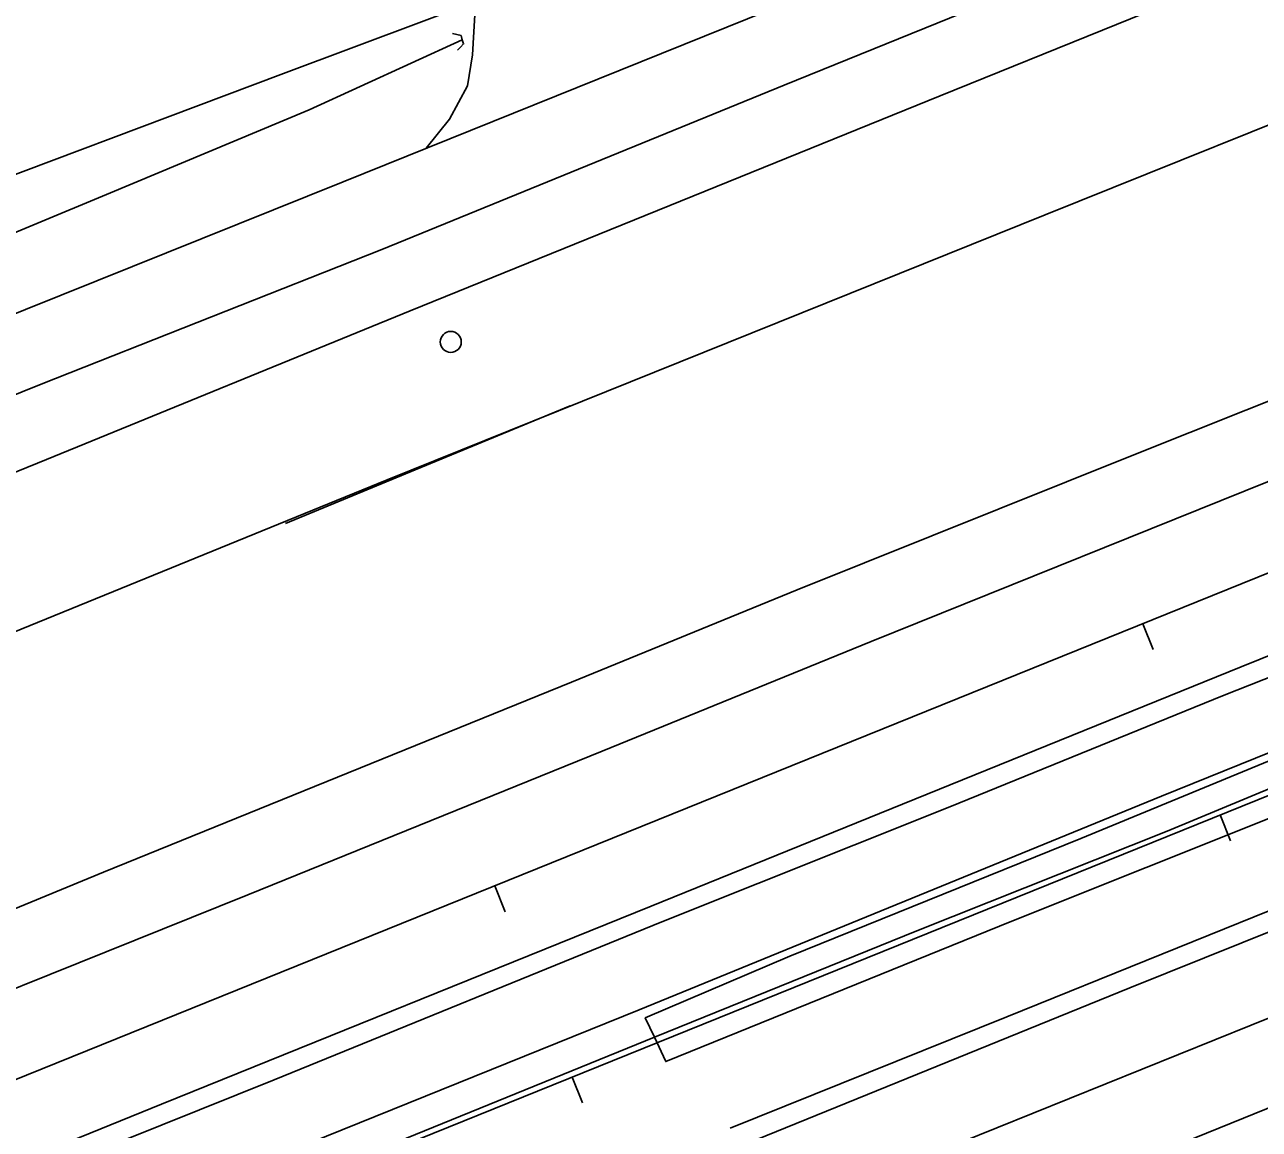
# Model space of a CAD drawing. Extents: x 1901471 to 1963503, y 756461 to 799997.
# Drawn here: x 1934543.5 to 1934720.1, y 775103.8 to 775261.8 of the extents above; entities that cross this region are included whole.
import ezdxf

# ---------------------------------------------------------------- set-up
doc = ezdxf.new("R2010")
doc.units = 0
for name, color, linetype in [('Default', 7, 'Continuous'), ('RD_EX_Bridge', 7, 'Continuous'), ('RD_EX_DR_ErosCtrl', 7, 'Continuous'), ('RD_EX_Fence_Other', 7, 'Continuous'), ('RD_EX_H2O', 7, 'Continuous'), ('RD_EX_Misc', 7, 'Continuous'), ('RD_EX_Road', 7, 'Continuous'), ('RD_EX_VEG', 7, 'Continuous'), ('RD_HC_Cl', 7, 'Continuous'), ('RD_HC_Data_Tic', 7, 'Continuous')]:
    doc.layers.add(name, color=color, linetype=linetype)

# ---------------------------------------------------------------- blocks, each defined once
blk = doc.blocks.new('POST')
at = {"layer": 'Default'}
for centre, start, end in [((7.776250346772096e-18, 0), 90.00000000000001, 270), ((-7.776250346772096e-18, 0), 270, 90)]:
    blk.add_arc(centre, 0.12700000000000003, start, end, dxfattribs=at)
blk = doc.blocks.new('CB')
at = {"layer": 'Default'}
blk.add_lwpolyline([(0.10963681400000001, -0.126503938), (0.05457037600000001, -0.09475393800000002), (0, -0.06300393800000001), (0, 0), (0, 0.06300393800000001), (0.05457037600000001, 0.09475393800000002), (0.10963681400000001, 0.126503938)], dxfattribs=at)

msp = doc.modelspace()

# ---------------------------------------------------------------- linework, layer by layer
at = {"layer": 'RD_EX_DR_ErosCtrl'}
msp.add_lwpolyline([(1934633.5700000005, 775116.9600000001), (1934635.1800000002, 775113.4600000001), (1934684.6800000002, 775133.55), (1934742.5700000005, 775156.6600000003), (1934795.1600000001, 775178.3500000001), (1934819.9400000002, 775188.3900000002), (1934820.7800000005, 775186.3600000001), (1934832.0700000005, 775190.6900000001), (1934829.9800000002, 775196.4200000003), (1934828.0100000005, 775201.3500000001), (1934816.5200000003, 775196.7100000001), (1934817.1600000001, 775195.0900000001), (1934783.5600000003, 775181.7300000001), (1934739.1900000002, 775163.7600000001), (1934694.5400000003, 775145.3700000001), (1934652.9100000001, 775128.56), (1934632.2500000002, 775119.7100000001)], close=True, dxfattribs=at)
at = {"layer": 'RD_EX_Fence_Other'}
for points in [[(1935270.5400000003, 775492.6500000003), (1935267.1000000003, 775480.56), (1935247.6200000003, 775460.9700000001), (1935191.4400000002, 775440.1600000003), (1935048.9800000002, 775380.7800000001), (1934918.5900000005, 775328.08), (1934787.2100000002, 775273.9300000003), (1934689.4400000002, 775234.58), (1934595.3100000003, 775196.6700000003), (1934522.7100000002, 775167.0900000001), (1934440.89, 775134.2300000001), (1934368.8600000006, 775104.6900000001), (1934278.9500000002, 775068.8900000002), (1934222.0400000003, 775045.3400000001), (1934168.2200000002, 775022.6900000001), (1934097.4000000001, 774994.8700000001), (1934031.1900000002, 774967.5900000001), (1933980.0800000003, 774947.2300000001)], [(1934430.9000000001, 775305.7700000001), (1934450.1600000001, 775259.9200000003), (1934469.7200000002, 775213.2200000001), (1934527.0000000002, 775234.6800000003), (1934580.4700000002, 775254.7900000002), (1934631.1700000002, 775273.83), (1934698.1300000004, 775301.4600000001), (1934744.9100000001, 775321.1700000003), (1934812.6200000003, 775348.82), (1934793.3600000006, 775416.81), (1934783.9700000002, 775447.6200000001)], [(1934930.3500000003, 775241.8900000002), (1934889.3700000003, 775225.2600000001), (1934844.1200000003, 775207.4500000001), (1934807.5200000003, 775193.0000000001), (1934755.1700000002, 775171.2800000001), (1934706.1000000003, 775151.4400000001), (1934631.3700000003, 775120.8900000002), (1934577.2200000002, 775098.9700000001), (1934516.4800000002, 775074.4900000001), (1934456.1100000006, 775050.2800000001), (1934396.2600000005, 775026.3900000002), (1934352.9600000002, 775009.2400000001), (1934295.7800000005, 774985.1700000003), (1934250.4200000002, 774966.9000000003), (1934191.7900000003, 774943.2200000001), (1934146.2900000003, 774924.6500000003), (1934102.6600000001, 774907.0300000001), (1934057.0300000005, 774888.9200000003), (1934013.7400000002, 774871.1800000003), (1933947.7500000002, 774844.2800000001)]]:
    msp.add_lwpolyline(points, dxfattribs=at)
at = {"layer": 'RD_EX_H2O'}
for points in [[(1934444.8200000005, 775191.1800000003), (1934477.9400000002, 775205.1800000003), (1934514.1000000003, 775220.4300000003), (1934555.1700000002, 775237.4700000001), (1934584.1700000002, 775249.58), (1934606.0700000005, 775259.6100000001)], [(1934374.3800000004, 775011.6900000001), (1934420.9400000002, 775030.3600000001), (1934485.1500000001, 775056.4600000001), (1934547.9800000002, 775082.1000000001), (1934633.5700000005, 775116.9600000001), (1934671.1200000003, 775132.1700000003), (1934706.89, 775146.4100000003), (1934745.3600000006, 775162.4100000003), (1934790.1500000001, 775180.7500000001), (1934821.4000000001, 775193.0100000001)]]:
    msp.add_lwpolyline(points, dxfattribs=at)
at = {"layer": 'RD_EX_Road'}
for points in [[(1935198.7400000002, 775473.1900000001), (1935127.4100000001, 775445.6600000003), (1935065.4000000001, 775420.5100000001), (1934996.3800000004, 775392.8400000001), (1934918.8000000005, 775361.2500000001), (1934852.1300000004, 775334.3700000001), (1934787.6000000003, 775308.2700000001), (1934719.5600000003, 775280.4800000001), (1934652.1100000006, 775253.1100000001), (1934594.5500000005, 775229.6000000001), (1934545.8400000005, 775210.3800000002), (1934485.0400000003, 775185.8400000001), (1934431.8500000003, 775164.7700000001), (1934371.89, 775140.5900000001), (1934300.89, 775112.1100000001), (1934248.5500000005, 775091.1100000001), (1934186.5000000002, 775066.1100000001), (1934133.1900000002, 775044.6200000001), (1934075.1700000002, 775021.1200000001), (1934023.1800000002, 774999.9600000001), (1933966.0900000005, 774976.8900000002)], [(1935387.5400000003, 775403.6900000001), (1935333.5000000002, 775382.0300000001), (1935303.5800000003, 775370.0000000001), (1935243.0700000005, 775345.7400000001), (1935187.7700000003, 775323.5300000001), (1935125.0400000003, 775298.2600000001), (1935072.2300000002, 775276.4700000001), (1935017.8100000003, 775254.8500000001), (1934965.0200000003, 775233.2700000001), (1934914.1800000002, 775212.8600000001), (1934870.2600000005, 775195.4500000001), (1934819.3300000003, 775174.5400000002), (1934770.2100000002, 775155.06), (1934728.3200000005, 775137.81), (1934683.9600000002, 775119.8600000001), (1934644.3700000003, 775103.9500000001)], [(1933960.4600000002, 774986.2500000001), (1933986.0600000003, 774996.4100000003), (1934076.2000000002, 775032.5100000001), (1934141.2200000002, 775059.1300000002), (1934201.1000000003, 775083.5400000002), (1934263.6100000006, 775109.0100000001), (1934322.9600000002, 775132.8), (1934399.9400000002, 775163.8500000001), (1934473.2100000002, 775192.9700000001), (1934533.5900000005, 775217.05), (1934589.0100000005, 775239.2900000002), (1934655.9600000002, 775266.32), (1934720.9700000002, 775292.4600000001), (1934788.9700000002, 775320.1900000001), (1934853.3300000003, 775346.1500000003), (1934913.1100000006, 775370.6800000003)], [(1934600.9100000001, 775244.0900000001), (1934604.2200000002, 775248.2800000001), (1934606.8200000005, 775253.0200000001), (1934607.5400000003, 775257.4700000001), (1934607.9700000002, 775264.8500000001), (1934606.8700000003, 775274.6000000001), (1934604.9400000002, 775284.8400000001), (1934601.2600000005, 775297.1100000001), (1934595.8800000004, 775310.9800000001), (1934588.7200000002, 775327.5100000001), (1934573.9500000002, 775363.07)], [(1934909.7700000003, 775346.9300000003), (1934820.2000000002, 775310.8700000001), (1934750.1200000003, 775282.2600000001), (1934674.4500000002, 775251.5900000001), (1934598.6300000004, 775220.8600000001), (1934546.5900000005, 775199.6000000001), (1934492.1800000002, 775177.4800000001), (1934439.3500000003, 775156.4300000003), (1934378.89, 775132.2300000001), (1934320.4700000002, 775108.5400000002), (1934263.2000000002, 775085.6100000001), (1934209.7400000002, 775063.9000000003), (1934154.4500000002, 775041.7600000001), (1934098.3300000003, 775019.1300000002), (1934047.3600000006, 774998.4000000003), (1933968.9000000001, 774966.7900000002)], [(1935313.4000000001, 775345.8700000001), (1935266.3600000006, 775327.0100000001), (1935202.0000000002, 775301.06), (1935141.5800000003, 775276.6800000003), (1935089.8300000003, 775255.8), (1935032.1600000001, 775232.4600000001), (1934969.0800000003, 775206.9200000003), (1934904.4400000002, 775180.81), (1934843.2600000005, 775156.07), (1934787.2900000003, 775133.5200000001), (1934734.7500000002, 775112.2500000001), (1934661.4900000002, 775082.5200000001), (1934598.14, 775056.9100000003), (1934531.39, 775029.9300000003), (1934463.1200000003, 775002.1800000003), (1934411.0000000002, 774981.2600000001), (1934355.5100000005, 774958.8700000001), (1934299.5000000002, 774936.08), (1934243.5500000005, 774913.57), (1934186.2800000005, 774890.1800000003), (1934134.3100000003, 774869.32), (1934088.5400000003, 774850.7800000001), (1934030.4300000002, 774827.2800000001), (1933961.39, 774799.31)], [(1933934.7500000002, 774890.2000000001), (1933996.9400000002, 774914.5900000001), (1934047.6000000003, 774934.8900000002), (1934096.0000000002, 774954.58), (1934147.9800000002, 774975.2600000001), (1934207.1300000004, 774999.9100000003), (1934267.2700000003, 775023.9800000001), (1934325.4100000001, 775047.7000000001), (1934379.3500000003, 775069.56), (1934438.89, 775093.0200000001), (1934495.0600000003, 775115.9600000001), (1934554.7300000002, 775140.58), (1934621.7100000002, 775167.7300000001), (1934653.9800000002, 775180.9200000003), (1934702.1200000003, 775200.2700000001), (1934750.2000000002, 775219.4200000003), (1934795.9000000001, 775237.57), (1934846.5100000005, 775258.2600000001), (1934903.0600000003, 775280.7000000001)], [(1933934.3300000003, 774878.05), (1933999.2100000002, 774904.2800000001), (1934030.8100000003, 774917.2300000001), (1934076.3800000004, 774935.4900000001), (1934125.3300000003, 774955.4300000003), (1934179.8300000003, 774977.4500000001), (1934236.5800000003, 775000.3900000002), (1934303.0100000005, 775027.33), (1934363.1200000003, 775051.4400000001), (1934415.6500000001, 775072.6400000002), (1934454.5900000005, 775088.3700000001), (1934510.6500000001, 775111.2700000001), (1934575.3800000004, 775137.32), (1934626.0800000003, 775157.8700000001), (1934664.5800000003, 775173.5400000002), (1934724.7000000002, 775197.7900000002), (1934785.0100000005, 775222.1600000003), (1934843.9900000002, 775245.9400000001), (1934914.9200000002, 775274.7300000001)], [(1933946.7300000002, 774857.9800000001), (1934005.8700000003, 774882.0100000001), (1934054.9400000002, 774901.8700000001), (1934112.7400000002, 774925.2800000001), (1934166.6800000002, 774946.9700000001), (1934217.7300000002, 774967.6100000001), (1934271.4300000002, 774989.4900000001), (1934327.5900000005, 775012.0000000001), (1934380.14, 775033.3700000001), (1934439.1300000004, 775057.2000000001), (1934499.9900000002, 775081.8), (1934563.0600000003, 775107.3600000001), (1934633.0800000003, 775135.7200000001), (1934669.0500000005, 775150.2800000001), (1934717.5200000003, 775169.9200000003), (1934770.8200000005, 775191.4100000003), (1934823.5400000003, 775212.81), (1934884.8200000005, 775237.6000000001), (1934947.8700000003, 775262.9300000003)], [(1933945.2500000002, 774854.4100000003), (1934006.8000000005, 774879.32), (1934048.8800000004, 774896.57), (1934090.1300000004, 774913.2100000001), (1934133.0300000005, 774930.4000000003), (1934175.5200000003, 774947.7100000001), (1934215.8000000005, 774963.9900000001), (1934260.0600000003, 774981.9400000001), (1934308.4300000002, 775001.2800000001), (1934349.2300000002, 775018.33), (1934395.1100000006, 775036.6700000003), (1934445.7800000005, 775056.9400000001), (1934490.7200000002, 775075.0100000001), (1934536.3800000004, 775093.7200000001), (1934579.1800000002, 775110.8500000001), (1934634.6200000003, 775133.4800000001), (1934675.8200000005, 775149.9000000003), (1934714.8200000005, 775165.7800000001), (1934755.7300000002, 775181.9600000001), (1934795.9100000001, 775198.4700000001), (1934840.0500000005, 775216.3500000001), (1934879.6000000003, 775232.2800000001), (1934921.1200000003, 775249.1900000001)], [(1933960.7400000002, 774824.1000000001), (1934021.4100000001, 774848.6500000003), (1934068.0300000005, 774867.5100000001), (1934123.6800000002, 774890.0400000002), (1934168.1300000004, 774908.1300000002), (1934223.64, 774930.4800000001), (1934271.14, 774949.6700000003), (1934331.9700000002, 774974.3500000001), (1934388.7200000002, 774997.2100000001), (1934450.7500000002, 775022.3800000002), (1934513.6300000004, 775047.7800000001), (1934580.1600000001, 775074.5400000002), (1934645.1800000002, 775101.08), (1934701.5600000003, 775124.0000000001), (1934770.7500000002, 775151.82), (1934835.8600000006, 775178.1000000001), (1934903.0700000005, 775205.4100000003)]]:
    msp.add_lwpolyline(points, dxfattribs=at)
at = {"layer": 'RD_EX_VEG'}
msp.add_lwpolyline([(1934621.5000000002, 775207.2400000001), (1934600.1600000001, 775198.4400000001), (1934580.7900000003, 775190.4200000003)], dxfattribs=at)
at = {"layer": 'RD_HC_Cl'}
for p, q in [((1938541.0451159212, 776727.6252710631), (1929630.1990638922, 773125.0287527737)), ((1938552.0759840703, 776700.3439728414), (1929639.8359618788, 773096.9871827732)), ((1938563.1694909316, 776672.8936753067), (1929646.8648501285, 773068.074184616))]:
    msp.add_line(p, q, dxfattribs=at)
at = {"layer": 'RD_HC_Data_Tic'}
for p, q in [((1934703.4165320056, 775176.0972462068), (1934704.915810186, 775172.3888550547)), ((1934714.476833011, 775148.7431492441), (1934715.9761815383, 775145.0347865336)), ((1934610.7067531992, 775138.6152917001), (1934612.2060313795, 775134.9069005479)), ((1934621.767765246, 775111.2594360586), (1934623.2671137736, 775107.5510733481))]:
    msp.add_line(p, q, dxfattribs=at)

# ---------------------------------------------------------------- block references
at = {"layer": 'RD_EX_Bridge', "xscale": 9.84251968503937, "yscale": 9.84251968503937, "rotation": -163.65440500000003}
msp.add_blockref('CB', (1934606.0700000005, 775259.6100000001), dxfattribs=at)
at = {"layer": 'RD_EX_Misc', "xscale": 11.811023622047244, "yscale": 11.811023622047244}
msp.add_blockref('POST', (1934604.4200000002, 775216.4000000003), dxfattribs=at)

doc.saveas('drawing.dxf')
